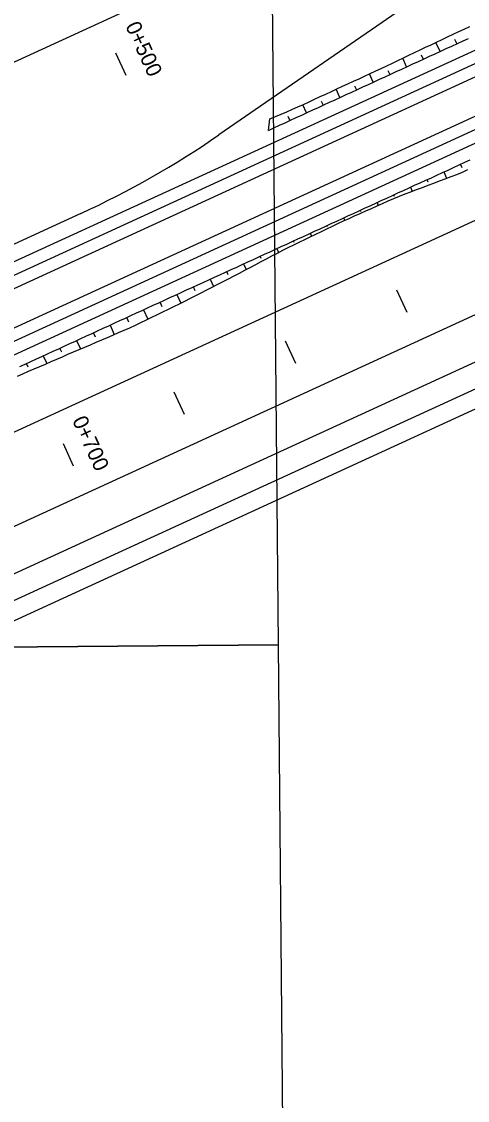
# Model space of a CAD drawing. Extents: x 6503541 to 6503743, y 5888004 to 5888145.
# Drawn here: x 6503608.406 to 6503609.28, y 5888055.795 to 5888057.908 of the extents above; entities that cross this region are included whole.
import ezdxf

# ---------------------------------------------------------------- set-up
doc = ezdxf.new("R2010")
doc.units = 0
doc.layers.add('12', color=7, linetype='Continuous')
doc.layers.add('tabela', color=7, linetype='Continuous')

msp = doc.modelspace()

# ---------------------------------------------------------------- linework, layer by layer
at = {"layer": '12'}
for p, q in [((6503605.1366, 5888055.919), (6503621.1114, 5888063.2433)), ((6503605.1466, 5888055.8972), (6503621.1214, 5888063.2215)), ((6503605.1756, 5888055.8339), (6503621.1505, 5888063.1582)), ((6503605.1856, 5888055.8121), (6503621.1605, 5888063.1364)), ((6503617.3575, 5888061.2145), (6503607.3899, 5888056.6445)), ((6503617.4275, 5888061.0618), (6503607.9932, 5888056.7363)), ((6503617.3425, 5888060.9305), (6503607.9659, 5888056.6314)), ((6503617.4389, 5888060.9218), (6503607.9859, 5888056.5878)), ((6503617.4539, 5888060.8891), (6503608.0009, 5888056.555)), ((6503605.811, 5888056.2546), (6503615.7038, 5888060.7903)), ((6503605.6303, 5888055.9895), (6503615.7728, 5888060.6398)), ((6503609.4456, 5888058.3118), (6503605.7996, 5888056.6401)), ((6503609.2804, 5888058.0215), (6503608.7929, 5888057.6857)), ((6503609.2266, 5888057.8491), (6503609.2184, 5888057.8669)), ((6503609.2551, 5888057.8732), (6503609.2593, 5888057.8641)), ((6503609.1611, 5888057.8191), (6503609.1534, 5888057.836)), ((6503609.1898, 5888057.8428), (6503609.1938, 5888057.8341)), ((6503609.0957, 5888057.7891), (6503609.0882, 5888057.8054)), ((6503609.1246, 5888057.8123), (6503609.1284, 5888057.8041)), ((6503609.0592, 5888057.7822), (6503609.0629, 5888057.7741)), ((6503609.0302, 5888057.7591), (6503609.0228, 5888057.7752)), ((6503608.9648, 5888057.7291), (6503608.9574, 5888057.745)), ((6503608.9938, 5888057.7521), (6503608.9975, 5888057.7441)), ((6503608.9282, 5888057.7224), (6503608.932, 5888057.7141)), ((6503609.234, 5888057.6133), (6503609.2396, 5888057.601)), ((6503609.2699, 5888057.6213), (6503609.2667, 5888057.6283)), ((6503609.2036, 5888057.5933), (6503609.2013, 5888057.5983)), ((6503609.1685, 5888057.5833), (6503609.1721, 5888057.5755)), ((6503609.1031, 5888057.5533), (6503609.1056, 5888057.5478)), ((6503609.1371, 5888057.5654), (6503609.1358, 5888057.5683)), ((6503608.5221, 5888057.5319), (6503606.0042, 5888056.3775)), ((6503609.0715, 5888057.5357), (6503609.0704, 5888057.5383)), ((6503609.0061, 5888057.5057), (6503609.0049, 5888057.5083)), ((6503609.0376, 5888057.5233), (6503609.0398, 5888057.5184)), ((6503608.9722, 5888057.4933), (6503608.9748, 5888057.4875)), ((6503608.9409, 5888057.4751), (6503608.9395, 5888057.4783)), ((6503608.8762, 5888057.4436), (6503608.874, 5888057.4483)), ((6503608.9067, 5888057.4633), (6503608.9102, 5888057.4557)), ((6503608.8413, 5888057.4333), (6503608.8464, 5888057.422)), ((6503608.7758, 5888057.4032), (6503608.7824, 5888057.389)), ((6503608.8115, 5888057.4118), (6503608.8086, 5888057.4182)), ((6503608.7467, 5888057.3804), (6503608.7431, 5888057.3882)), ((6503608.6817, 5888057.3494), (6503608.6777, 5888057.3582)), ((6503608.7104, 5888057.3732), (6503608.7182, 5888057.3562)), ((6503608.6449, 5888057.3432), (6503608.6534, 5888057.3249)), ((6503608.6166, 5888057.3188), (6503608.6122, 5888057.3282)), ((6503608.5508, 5888057.2895), (6503608.5468, 5888057.2982)), ((6503608.5795, 5888057.3132), (6503608.5878, 5888057.295)), ((6503608.514, 5888057.2832), (6503608.5216, 5888057.2666)), ((6503608.4486, 5888057.2532), (6503608.4555, 5888057.2382)), ((6503608.4849, 5888057.2603), (6503608.4813, 5888057.2682)), ((6503608.4191, 5888057.2311), (6503608.4159, 5888057.2382))]:
    msp.add_line(p, q, dxfattribs=at)
for points in [[(6503608.89, 5888057.6948), (6503608.8928, 5888057.7174), (6503608.9038, 5888057.7221), (6503608.9149, 5888057.7267), (6503608.926, 5888057.7313), (6503608.9371, 5888057.736), (6503608.9481, 5888057.7407), (6503608.959, 5888057.7457), (6503608.9699, 5888057.7508), (6503608.9808, 5888057.7558), (6503608.9917, 5888057.7608), (6503609.0026, 5888057.7659), (6503609.0135, 5888057.7709), (6503609.0244, 5888057.7759), (6503609.0353, 5888057.781), (6503609.0461, 5888057.786), (6503609.057, 5888057.791), (6503609.0679, 5888057.796), (6503609.0788, 5888057.8011), (6503609.0897, 5888057.8061), (6503609.1006, 5888057.8111), (6503609.1115, 5888057.8162), (6503609.1224, 5888057.8212), (6503609.1333, 5888057.8262), (6503609.1441, 5888057.8315), (6503609.1549, 5888057.8367), (6503609.1657, 5888057.8419), (6503609.1765, 5888057.8471), (6503609.1874, 5888057.8522), (6503609.1982, 5888057.8574), (6503609.2091, 5888057.8625), (6503609.2199, 5888057.8677), (6503609.2308, 5888057.8728), (6503609.2416, 5888057.8779), (6503609.2525, 5888057.883), (6503609.2634, 5888057.8881), (6503609.2742, 5888057.8931), (6503609.2851, 5888057.8982)], [(6503608.89, 5888057.6948), (6503608.9009, 5888057.6998), (6503608.9118, 5888057.7048), (6503608.9227, 5888057.7098), (6503608.9336, 5888057.7148), (6503608.9445, 5888057.7198), (6503608.9554, 5888057.7248), (6503608.9663, 5888057.7298), (6503608.9772, 5888057.7348), (6503608.9881, 5888057.7398), (6503608.999, 5888057.7448), (6503609.0099, 5888057.7498), (6503609.0208, 5888057.7548), (6503609.0318, 5888057.7598), (6503609.0427, 5888057.7648), (6503609.0536, 5888057.7698), (6503609.0645, 5888057.7748), (6503609.0754, 5888057.7798), (6503609.0863, 5888057.7848), (6503609.0972, 5888057.7898), (6503609.1081, 5888057.7948), (6503609.119, 5888057.7998), (6503609.1299, 5888057.8048), (6503609.1408, 5888057.8098), (6503609.1517, 5888057.8148), (6503609.1627, 5888057.8198), (6503609.1736, 5888057.8248), (6503609.1845, 5888057.8298), (6503609.1954, 5888057.8348), (6503609.2063, 5888057.8398), (6503609.2172, 5888057.8448), (6503609.2281, 5888057.8498), (6503609.239, 5888057.8548), (6503609.2499, 5888057.8598), (6503609.2608, 5888057.8648), (6503609.2717, 5888057.8698), (6503609.2826, 5888057.8748)], [(6503608.5905, 5888057.8464), (6503608.6105, 5888057.8028)], [(6503608.4024, 5888057.232), (6503608.4134, 5888057.237), (6503608.4243, 5888057.2421), (6503608.4352, 5888057.2471), (6503608.4461, 5888057.2521), (6503608.457, 5888057.2571), (6503608.4679, 5888057.2621), (6503608.4788, 5888057.2671), (6503608.4897, 5888057.2721), (6503608.5006, 5888057.2771), (6503608.5115, 5888057.2821), (6503608.5224, 5888057.2871), (6503608.5333, 5888057.2921), (6503608.5442, 5888057.2971), (6503608.5552, 5888057.3021), (6503608.5661, 5888057.3071), (6503608.577, 5888057.3121), (6503608.5879, 5888057.3171), (6503608.5988, 5888057.3221), (6503608.6097, 5888057.3271), (6503608.6206, 5888057.3321), (6503608.6315, 5888057.3371), (6503608.6424, 5888057.3421), (6503608.6533, 5888057.3471), (6503608.6642, 5888057.3521), (6503608.6751, 5888057.3571), (6503608.6861, 5888057.3621), (6503608.697, 5888057.3671), (6503608.7079, 5888057.3721), (6503608.7188, 5888057.3771), (6503608.7297, 5888057.3821), (6503608.7406, 5888057.3871), (6503608.7515, 5888057.3921), (6503608.7624, 5888057.3971), (6503608.7733, 5888057.4021), (6503608.7842, 5888057.4071), (6503608.7951, 5888057.4121), (6503608.806, 5888057.4171), (6503608.817, 5888057.4221), (6503608.8279, 5888057.4271), (6503608.8388, 5888057.4321), (6503608.8497, 5888057.4371), (6503608.8606, 5888057.4421), (6503608.8715, 5888057.4471), (6503608.8824, 5888057.4521), (6503608.8933, 5888057.4571), (6503608.9042, 5888057.4621), (6503608.9151, 5888057.4671), (6503608.926, 5888057.4721), (6503608.9369, 5888057.4771), (6503608.9478, 5888057.4821), (6503608.9588, 5888057.4871), (6503608.9697, 5888057.4921), (6503608.9806, 5888057.4971), (6503608.9915, 5888057.5021), (6503609.0024, 5888057.5071), (6503609.0133, 5888057.5121), (6503609.0242, 5888057.5171), (6503609.0351, 5888057.5221), (6503609.046, 5888057.5271), (6503609.0569, 5888057.5321), (6503609.0678, 5888057.5371), (6503609.0787, 5888057.5421), (6503609.0897, 5888057.5471), (6503609.1006, 5888057.5521), (6503609.1115, 5888057.5571), (6503609.1224, 5888057.5621), (6503609.1333, 5888057.5671), (6503609.1442, 5888057.5721), (6503609.1551, 5888057.5771), (6503609.166, 5888057.5821), (6503609.1769, 5888057.5871), (6503609.1878, 5888057.5921), (6503609.1987, 5888057.5971), (6503609.2096, 5888057.6021), (6503609.2206, 5888057.6071), (6503609.2315, 5888057.6121), (6503609.2424, 5888057.6171), (6503609.2533, 5888057.6221), (6503609.2642, 5888057.6271), (6503609.2751, 5888057.6322), (6503609.286, 5888057.6372)], [(6503608.3978, 5888057.2134), (6503608.4088, 5888057.2181), (6503608.4199, 5888057.2229), (6503608.4309, 5888057.2276), (6503608.4419, 5888057.2324), (6503608.4529, 5888057.2371), (6503608.4639, 5888057.2419), (6503608.475, 5888057.2466), (6503608.486, 5888057.2513), (6503608.497, 5888057.2561), (6503608.5081, 5888057.2608), (6503608.5191, 5888057.2655), (6503608.5301, 5888057.2703), (6503608.5412, 5888057.275), (6503608.5522, 5888057.2797), (6503608.5632, 5888057.2845), (6503608.5743, 5888057.2892), (6503608.5853, 5888057.2939), (6503608.5963, 5888057.2987), (6503608.6074, 5888057.3034), (6503608.6184, 5888057.3081), (6503608.6292, 5888057.3132), (6503608.64, 5888057.3185), (6503608.6509, 5888057.3237), (6503608.6617, 5888057.3289), (6503608.6725, 5888057.3341), (6503608.6833, 5888057.3393), (6503608.6941, 5888057.3446), (6503608.7049, 5888057.3498), (6503608.7157, 5888057.355), (6503608.7265, 5888057.3603), (6503608.7371, 5888057.3658), (6503608.7478, 5888057.3713), (6503608.7585, 5888057.3768), (6503608.7692, 5888057.3823), (6503608.7799, 5888057.3877), (6503608.7906, 5888057.3932), (6503608.8013, 5888057.3987), (6503608.812, 5888057.4042), (6503608.8227, 5888057.4097), (6503608.8333, 5888057.4151), (6503608.844, 5888057.4207), (6503608.8546, 5888057.4263), (6503608.8652, 5888057.432), (6503608.8759, 5888057.4376), (6503608.8865, 5888057.4432), (6503608.8971, 5888057.4488), (6503608.9077, 5888057.4544), (6503608.9184, 5888057.46), (6503608.929, 5888057.4656), (6503608.9398, 5888057.4708), (6503608.9507, 5888057.476), (6503608.9615, 5888057.4811), (6503608.9723, 5888057.4863), (6503608.9832, 5888057.4915), (6503608.994, 5888057.4967), (6503609.0048, 5888057.5018), (6503609.0156, 5888057.507), (6503609.0265, 5888057.5122), (6503609.0373, 5888057.5173), (6503609.0483, 5888057.5222), (6503609.0592, 5888057.5271), (6503609.0702, 5888057.532), (6503609.0811, 5888057.5369), (6503609.0921, 5888057.5418), (6503609.1031, 5888057.5467), (6503609.114, 5888057.5516), (6503609.125, 5888057.5565), (6503609.1359, 5888057.5614), (6503609.147, 5888057.566), (6503609.1582, 5888057.5703), (6503609.1695, 5888057.5745), (6503609.1808, 5888057.5788), (6503609.192, 5888057.583), (6503609.2033, 5888057.5873), (6503609.2145, 5888057.5915), (6503609.2258, 5888057.5958), (6503609.237, 5888057.6), (6503609.2483, 5888057.6042), (6503609.2595, 5888057.6085), (6503609.2706, 5888057.6131), (6503609.2815, 5888057.6181)], [(6503609.1619, 5888057.3381), (6503609.1419, 5888057.3818)], [(6503608.9437, 5888057.2381), (6503608.9237, 5888057.2817)], [(6503608.7255, 5888057.1381), (6503608.7055, 5888057.1817)], [(6503608.4874, 5888057.0817), (6503608.5074, 5888057.038)]]:
    msp.add_lwpolyline(points, dxfattribs=at)
msp.add_arc((6503607.7719, 5888059.1681), 1.8, 294.6311, 304.5573, dxfattribs=at)
at = {"layer": 'tabela'}
for p, q in [((6503608.8623, 5888061.7075), (6503608.9092, 5888056.6874)), ((6503608.8623, 5888061.7075), (6503608.9092, 5888056.6874)), ((6503601.6737, 5888056.6198), (6503608.9092, 5888056.6874)), ((6503608.9092, 5888056.6874), (6503601.6737, 5888056.6198)), ((6503608.9092, 5888056.6874), (6503601.6737, 5888056.6198)), ((6503601.6737, 5888056.6198), (6503608.9092, 5888056.6874)), ((6503608.9092, 5888056.6874), (6503608.956, 5888051.6673)), ((6503608.9092, 5888056.6874), (6503608.956, 5888051.6673))]:
    msp.add_line(p, q, dxfattribs=at)

# ---------------------------------------------------------------- texts
at = {"layer": '12'}
for s, rotation, p in [('0+500', 294.6206, (6503608.609, 5888057.8994)), ('0+700', 294.6311, (6503608.5047, 5888057.1269))]:
    msp.add_text(s, height=0.03, rotation=rotation, dxfattribs=at).set_placement(p)

doc.saveas('drawing.dxf')
